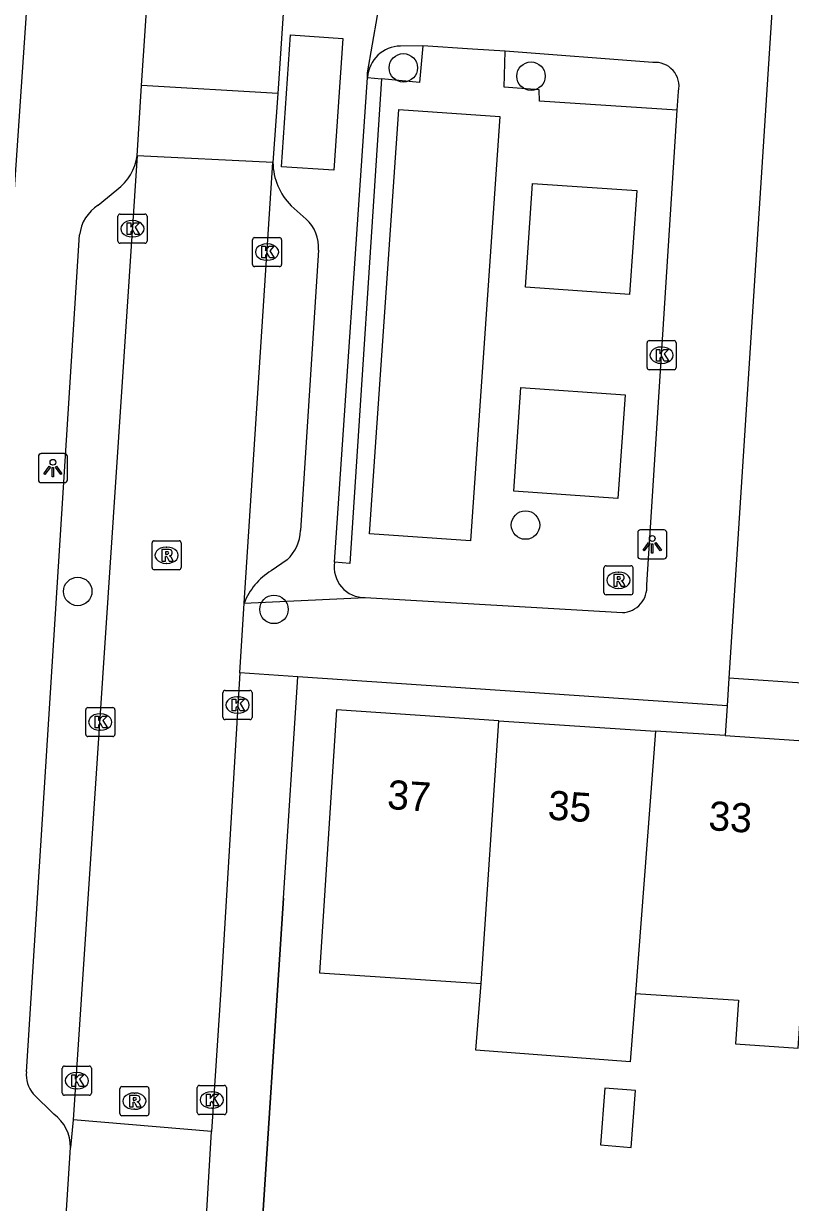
# Model space of a CAD drawing. Extents: x 160356 to 161355, y 381727 to 382845.
# Drawn here: x 160521.22 to 160547.59, y 382025.34 to 382065.85 of the extents above; entities that cross this region are included whole.
import ezdxf

# ---------------------------------------------------------------- set-up
doc = ezdxf.new("R2010")
doc.units = 0
for name, color, linetype in [('IMGEO_Boom', 7, 'Continuous'), ('IMGEO_Haag', 7, 'Continuous'), ('IMGEO_Kolk', 7, 'Continuous'), ('IMGEO_Lichtpunt', 7, 'Continuous'), ('IMGEO_Muur', 7, 'Continuous'), ('IMGEO_Pand', 7, 'Continuous'), ('IMGEO_Pand_nummerreeks', 7, 'Continuous'), ('IMGEO_Rijbaan_lokaal_open', 7, 'Continuous'), ('IMGEO_Rioolput', 7, 'Continuous'), ('IMGEO_Voetpad_open', 7, 'Continuous')]:
    doc.layers.add(name, color=color, linetype=linetype)

msp = doc.modelspace()

# ---------------------------------------------------------------- linework, layer by layer
at = {"layer": 'IMGEO_Boom'}
for centre in [(160534.279, 382064.333), (160538.67, 382064.045), (160538.48, 382048.617), (160523.087, 382046.336), (160529.832, 382045.718)]:
    msp.add_circle(centre, 0.489, dxfattribs=at)
at = {"layer": 'IMGEO_Haag'}
msp.add_lwpolyline([(160533.05, 382064.002), (160533.532, 382063.953)], dxfattribs=at)
at = {"layer": 'IMGEO_Kolk'}
for p, q in [((160524.468, 382058.378), (160524.468, 382059.23)), ((160524.543, 382059.304), (160525.395, 382059.304)), ((160524.956, 382059.084), (160524.981, 382059.084)), ((160525.469, 382059.23), (160525.469, 382058.378)), ((160524.979, 382058.524), (160524.954, 382058.524)), ((160525.395, 382058.304), (160524.543, 382058.304)), ((160529.094, 382057.573), (160529.094, 382058.425)), ((160529.169, 382058.499), (160530.021, 382058.499)), ((160529.582, 382058.279), (160529.607, 382058.279)), ((160530.095, 382058.425), (160530.095, 382057.573)), ((160529.605, 382057.719), (160529.58, 382057.719)), ((160530.021, 382057.499), (160529.169, 382057.499)), ((160542.658, 382054.03), (160542.658, 382054.882)), ((160542.733, 382054.956), (160543.585, 382054.956)), ((160543.659, 382054.882), (160543.659, 382054.03)), ((160543.146, 382054.736), (160543.171, 382054.736)), ((160543.169, 382054.176), (160543.144, 382054.176)), ((160543.585, 382053.956), (160542.733, 382053.956)), ((160528.08, 382042.008), (160528.08, 382042.86)), ((160528.155, 382042.934), (160529.007, 382042.934)), ((160528.568, 382042.714), (160528.593, 382042.714)), ((160529.081, 382042.86), (160529.081, 382042.008)), ((160523.437, 382042.347), (160524.289, 382042.347)), ((160523.362, 382041.421), (160523.362, 382042.273)), ((160523.85, 382042.127), (160523.875, 382042.127)), ((160524.363, 382042.273), (160524.363, 382041.421)), ((160529.007, 382041.934), (160528.155, 382041.934)), ((160528.591, 382042.154), (160528.566, 382042.154)), ((160523.873, 382041.567), (160523.848, 382041.567)), ((160524.289, 382041.347), (160523.437, 382041.347)), ((160522.557, 382029.095), (160522.557, 382029.947)), ((160522.632, 382030.021), (160523.484, 382030.021)), ((160523.045, 382029.801), (160523.07, 382029.801)), ((160523.558, 382029.947), (160523.558, 382029.095)), ((160527.269, 382029.359), (160528.121, 382029.359)), ((160523.484, 382029.021), (160522.632, 382029.021)), ((160523.068, 382029.241), (160523.043, 382029.241)), ((160527.194, 382028.433), (160527.194, 382029.285)), ((160527.682, 382029.139), (160527.707, 382029.139)), ((160528.195, 382029.285), (160528.195, 382028.433)), ((160527.705, 382028.579), (160527.68, 382028.579)), ((160528.121, 382028.359), (160527.269, 382028.359))]:
    msp.add_line(p, q, dxfattribs=at)
for points in [[(160524.468, 382058.378), (160524.468, 382059.23)], [(160524.543, 382059.304), (160525.395, 382059.304)], [(160524.789, 382059.004), (160524.912, 382059.004), (160524.912, 382058.853), (160525.042, 382059.004), (160525.206, 382059.004), (160525.06, 382058.853), (160525.213, 382058.604), (160525.061, 382058.604), (160524.976, 382058.768), (160524.912, 382058.701), (160524.912, 382058.604), (160524.789, 382058.604), (160524.789, 382059.004)], [(160525.469, 382059.23), (160525.469, 382058.378)], [(160525.395, 382058.304), (160524.543, 382058.304)], [(160529.094, 382057.573), (160529.094, 382058.425)], [(160529.169, 382058.499), (160530.021, 382058.499)], [(160529.415, 382058.199), (160529.538, 382058.199), (160529.538, 382058.048), (160529.668, 382058.199), (160529.832, 382058.199), (160529.686, 382058.048), (160529.839, 382057.799), (160529.687, 382057.799), (160529.602, 382057.963), (160529.538, 382057.896), (160529.538, 382057.799), (160529.415, 382057.799), (160529.415, 382058.199)], [(160530.095, 382058.425), (160530.095, 382057.573)], [(160530.021, 382057.499), (160529.169, 382057.499)], [(160542.658, 382054.03), (160542.658, 382054.882)], [(160542.733, 382054.956), (160543.585, 382054.956)], [(160543.659, 382054.882), (160543.659, 382054.03)], [(160542.979, 382054.656), (160543.102, 382054.656), (160543.102, 382054.505), (160543.232, 382054.656), (160543.396, 382054.656), (160543.25, 382054.505), (160543.403, 382054.256), (160543.251, 382054.256), (160543.166, 382054.42), (160543.102, 382054.353), (160543.102, 382054.256), (160542.979, 382054.256), (160542.979, 382054.656)], [(160543.585, 382053.956), (160542.733, 382053.956)], [(160528.08, 382042.008), (160528.08, 382042.86)], [(160528.155, 382042.934), (160529.007, 382042.934)], [(160529.081, 382042.86), (160529.081, 382042.008)], [(160523.437, 382042.347), (160524.289, 382042.347)], [(160528.401, 382042.634), (160528.524, 382042.634), (160528.524, 382042.483), (160528.654, 382042.634), (160528.818, 382042.634), (160528.672, 382042.483), (160528.825, 382042.234), (160528.673, 382042.234), (160528.588, 382042.398), (160528.524, 382042.331), (160528.524, 382042.234), (160528.401, 382042.234), (160528.401, 382042.634)], [(160523.362, 382041.421), (160523.362, 382042.273)], [(160523.683, 382042.047), (160523.806, 382042.047), (160523.806, 382041.896), (160523.936, 382042.047), (160524.1, 382042.047), (160523.954, 382041.896), (160524.107, 382041.647), (160523.955, 382041.647), (160523.87, 382041.811), (160523.806, 382041.744), (160523.806, 382041.647), (160523.683, 382041.647), (160523.683, 382042.047)], [(160524.363, 382042.273), (160524.363, 382041.421)], [(160529.007, 382041.934), (160528.155, 382041.934)], [(160524.289, 382041.347), (160523.437, 382041.347)], [(160522.557, 382029.095), (160522.557, 382029.947)], [(160522.632, 382030.021), (160523.484, 382030.021)], [(160523.558, 382029.947), (160523.558, 382029.095)], [(160522.878, 382029.721), (160523.001, 382029.721), (160523.001, 382029.57), (160523.131, 382029.721), (160523.295, 382029.721), (160523.149, 382029.57), (160523.302, 382029.321), (160523.15, 382029.321), (160523.065, 382029.485), (160523.001, 382029.418), (160523.001, 382029.321), (160522.878, 382029.321), (160522.878, 382029.721)], [(160527.269, 382029.359), (160528.121, 382029.359)], [(160523.484, 382029.021), (160522.632, 382029.021)], [(160527.194, 382028.433), (160527.194, 382029.285)], [(160527.515, 382029.059), (160527.638, 382029.059), (160527.638, 382028.908), (160527.768, 382029.059), (160527.932, 382029.059), (160527.786, 382028.908), (160527.939, 382028.659), (160527.787, 382028.659), (160527.702, 382028.823), (160527.638, 382028.756), (160527.638, 382028.659), (160527.515, 382028.659), (160527.515, 382029.059)], [(160528.195, 382029.285), (160528.195, 382028.433)], [(160528.121, 382028.359), (160527.269, 382028.359)]]:
    msp.add_lwpolyline(points, dxfattribs=at)
for centre, start, end in [((160524.545, 382059.228), 91.552, 178.448), ((160524.545, 382059.228), 91.552, 178.448), ((160525.393, 382059.228), 1.552, 88.448), ((160525.393, 382059.228), 1.552, 88.448), ((160524.545, 382058.38), 181.552, 268.448), ((160524.545, 382058.38), 181.552, 268.448), ((160525.393, 382058.38), 271.552, 358.448), ((160525.393, 382058.38), 271.552, 358.448), ((160529.171, 382058.423), 91.552, 178.448), ((160529.171, 382058.423), 91.552, 178.448), ((160530.019, 382058.423), 1.552, 88.448), ((160530.019, 382058.423), 1.552, 88.448), ((160529.171, 382057.575), 181.552, 268.448), ((160529.171, 382057.575), 181.552, 268.448), ((160530.019, 382057.575), 271.552, 358.448), ((160530.019, 382057.575), 271.552, 358.448), ((160542.735, 382054.88), 91.552, 178.448), ((160542.735, 382054.88), 91.552, 178.448), ((160543.583, 382054.88), 1.552, 88.448), ((160543.583, 382054.88), 1.552, 88.448), ((160542.735, 382054.032), 181.552, 268.448), ((160542.735, 382054.032), 181.552, 268.448), ((160543.583, 382054.032), 271.552, 358.448), ((160543.583, 382054.032), 271.552, 358.448), ((160528.157, 382042.858), 91.552, 178.448), ((160528.157, 382042.858), 91.552, 178.448), ((160529.005, 382042.858), 1.552, 88.448), ((160529.005, 382042.858), 1.552, 88.448), ((160523.439, 382042.271), 91.552, 178.448), ((160523.439, 382042.271), 91.552, 178.448), ((160524.287, 382042.271), 1.552, 88.448), ((160524.287, 382042.271), 1.552, 88.448), ((160528.157, 382042.01), 181.552, 268.448), ((160528.157, 382042.01), 181.552, 268.448), ((160529.005, 382042.01), 271.552, 358.448), ((160529.005, 382042.01), 271.552, 358.448), ((160523.439, 382041.423), 181.552, 268.448), ((160523.439, 382041.423), 181.552, 268.448), ((160524.287, 382041.423), 271.552, 358.448), ((160524.287, 382041.423), 271.552, 358.448), ((160522.634, 382029.945), 91.552, 178.448), ((160522.634, 382029.945), 91.552, 178.448), ((160523.482, 382029.945), 1.552, 88.448), ((160523.482, 382029.945), 1.552, 88.448), ((160527.271, 382029.283), 91.552, 178.448), ((160527.271, 382029.283), 91.552, 178.448), ((160528.119, 382029.283), 1.552, 88.448), ((160528.119, 382029.283), 1.552, 88.448), ((160522.634, 382029.097), 181.552, 268.448), ((160522.634, 382029.097), 181.552, 268.448), ((160523.482, 382029.097), 271.552, 358.448), ((160523.482, 382029.097), 271.552, 358.448), ((160527.271, 382028.435), 181.552, 268.448), ((160527.271, 382028.435), 181.552, 268.448), ((160528.119, 382028.435), 271.552, 358.448), ((160528.119, 382028.435), 271.552, 358.448)]:
    msp.add_arc(centre, 0.0765, start, end, dxfattribs=at)
for centre, major_axis, ratio, start_param, end_param in [((160524.955, 382058.804), (-0.387, 0.002), 0.722429, 4.712389, 7.853982), ((160524.98, 382058.804), (-0.39, 0.002), 0.717154, 1.570796, 4.712389), ((160529.581, 382057.999), (-0.387, 0.002), 0.722429, 4.712389, 7.853982), ((160529.606, 382057.999), (-0.39, 0.002), 0.717154, 1.570796, 4.712389), ((160543.145, 382054.456), (-0.387, 0.002), 0.722429, 4.712389, 7.853982), ((160543.17, 382054.456), (-0.39, 0.002), 0.717154, 1.570796, 4.712389), ((160528.567, 382042.434), (-0.387, 0.002), 0.722429, 4.712389, 7.853982), ((160528.592, 382042.434), (-0.39, 0.002), 0.717154, 1.570796, 4.712389), ((160523.849, 382041.847), (-0.387, 0.002), 0.722429, 4.712389, 7.853982), ((160523.874, 382041.847), (-0.39, 0.002), 0.717154, 1.570796, 4.712389), ((160523.044, 382029.521), (-0.387, 0.002), 0.722429, 4.712389, 7.853982), ((160523.069, 382029.521), (-0.39, 0.002), 0.717154, 1.570796, 4.712389), ((160527.681, 382028.859), (-0.387, 0.002), 0.722429, 4.712389, 7.853982), ((160527.706, 382028.859), (-0.39, 0.002), 0.717154, 1.570796, 4.712389)]:
    msp.add_ellipse(centre, major_axis=major_axis, ratio=ratio, start_param=start_param, end_param=end_param, dxfattribs=at)
at = {"layer": 'IMGEO_Lichtpunt'}
for p, q in [((160521.734, 382050.977), (160521.734, 382050.17)), ((160521.734, 382050.977), (160521.734, 382050.17)), ((160522.636, 382051.072), (160521.828, 382051.072)), ((160522.636, 382051.072), (160521.828, 382051.072)), ((160522.73, 382050.17), (160522.73, 382050.977)), ((160522.73, 382050.17), (160522.73, 382050.977)), ((160521.828, 382050.076), (160522.636, 382050.076)), ((160521.828, 382050.076), (160522.636, 382050.076)), ((160543.241, 382048.453), (160542.433, 382048.453)), ((160543.241, 382048.453), (160542.433, 382048.453)), ((160542.339, 382048.358), (160542.339, 382047.551)), ((160542.339, 382048.358), (160542.339, 382047.551)), ((160543.335, 382047.551), (160543.335, 382048.358)), ((160543.335, 382047.551), (160543.335, 382048.358)), ((160542.433, 382047.457), (160543.241, 382047.457)), ((160542.433, 382047.457), (160543.241, 382047.457))]:
    msp.add_line(p, q, dxfattribs=at)
for points in [[(160522.108, 382050.641), (160522.147, 382050.613), (160521.959, 382050.351), (160521.921, 382050.378), (160522.108, 382050.641)], [(160522.21, 382050.593), (160522.257, 382050.593), (160522.257, 382050.271), (160522.21, 382050.271), (160522.21, 382050.593)], [(160522.32, 382050.613), (160522.358, 382050.64), (160522.545, 382050.378), (160522.506, 382050.35), (160522.32, 382050.613)], [(160542.713, 382048.022), (160542.752, 382047.994), (160542.564, 382047.732), (160542.526, 382047.759), (160542.713, 382048.022)], [(160542.925, 382047.994), (160542.963, 382048.021), (160543.15, 382047.759), (160543.111, 382047.731), (160542.925, 382047.994)], [(160542.815, 382047.974), (160542.862, 382047.974), (160542.862, 382047.652), (160542.815, 382047.652), (160542.815, 382047.974)]]:
    msp.add_lwpolyline(points, dxfattribs=at)
for centre in [(160522.233, 382050.775), (160542.838, 382048.156)]:
    msp.add_circle(centre, 0.0994, dxfattribs=at)
for centre, start, end in [((160521.828, 382050.977), 90, 180), ((160521.828, 382050.977), 90, 180), ((160522.636, 382050.977), 0, 90), ((160522.636, 382050.977), 0, 90), ((160521.828, 382050.17), 180, 270), ((160521.828, 382050.17), 180, 270), ((160522.636, 382050.17), 270, 0), ((160522.636, 382050.17), 270, 360), ((160542.433, 382048.358), 90, 180), ((160542.433, 382048.358), 90, 180), ((160543.241, 382048.358), 0, 90), ((160543.241, 382048.358), 0, 90), ((160542.433, 382047.551), 180, 270), ((160542.433, 382047.551), 180, 270), ((160543.241, 382047.551), 270, 0), ((160543.241, 382047.551), 270, 360)]:
    msp.add_arc(centre, 0.0946, start, end, dxfattribs=at)
at = {"layer": 'IMGEO_Muur'}
msp.add_lwpolyline([(160530.156, 382035.8), (160529.324, 382022.967)], dxfattribs=at)
at = {"layer": 'IMGEO_Pand'}
for points in [[(160537.561, 382041.895), (160531.983, 382042.262), (160531.398, 382033.226), (160536.951, 382032.863)], [(160536.951, 382032.863), (160537.561, 382041.895)], [(160537.561, 382041.895), (160542.951, 382041.54)], [(160542.951, 382041.54), (160542.262, 382032.515)], [(160545.344, 382041.383), (160542.951, 382041.54)], [(160545.344, 382041.383), (160548.55, 382041.172)], [(160542.262, 382032.515), (160545.801, 382032.284), (160545.703, 382030.787), (160547.858, 382030.645), (160548.136, 382034.873), (160548.248, 382036.577)], [(160542.262, 382032.515), (160542.083, 382030.166), (160536.776, 382030.571), (160536.951, 382032.863)], [(160541.057, 382027.312), (160542.11, 382027.231), (160542.259, 382029.19), (160541.206, 382029.27), (160541.057, 382027.312)]]:
    msp.add_lwpolyline(points, dxfattribs=at)
at = {"layer": 'IMGEO_Rijbaan_lokaal_open'}
for points in [[(160525.275, 382063.726), (160526.048, 382075.185)], [(160530.734, 382074.953), (160529.962, 382063.456)], [(160525.134, 382061.313), (160525.275, 382063.726)], [(160529.962, 382063.456), (160525.275, 382063.726)], [(160529.962, 382063.456), (160529.795, 382061.08)], [(160525.134, 382061.313), (160522.929, 382028.173)], [(160529.795, 382061.08), (160525.134, 382061.313)], [(160528.807, 382045.931), (160529.795, 382061.08)], [(160528.662, 382043.535), (160528.807, 382045.931)], [(160528.662, 382043.535), (160528.002, 382032.642), (160527.69, 382027.78)], [(160522.929, 382028.173), (160522.836, 382027.224)], [(160527.69, 382027.78), (160522.929, 382028.173)], [(160526.719, 382011.433), (160527.69, 382027.78)], [(160514.813, 381996.196), (160519.525, 382006.044), (160521.512, 382011.289), (160521.895, 382012.476), (160522.836, 382027.224)]]:
    msp.add_lwpolyline(points, dxfattribs=at)
at = {"layer": 'IMGEO_Rioolput'}
for p, q in [((160525.641, 382047.155), (160525.641, 382048.007)), ((160525.716, 382048.081), (160526.568, 382048.081)), ((160526.642, 382048.007), (160526.642, 382047.155)), ((160526.129, 382047.861), (160526.154, 382047.861)), ((160526.152, 382047.301), (160526.127, 382047.301)), ((160541.249, 382047.221), (160542.101, 382047.221)), ((160526.568, 382047.081), (160525.716, 382047.081)), ((160541.174, 382046.295), (160541.174, 382047.147)), ((160541.662, 382047.001), (160541.687, 382047.001)), ((160542.175, 382047.147), (160542.175, 382046.295)), ((160541.685, 382046.441), (160541.66, 382046.441)), ((160542.101, 382046.221), (160541.249, 382046.221)), ((160524.533, 382028.392), (160524.533, 382029.244)), ((160524.608, 382029.318), (160525.46, 382029.318)), ((160525.021, 382029.098), (160525.046, 382029.098)), ((160525.534, 382029.244), (160525.534, 382028.392)), ((160525.044, 382028.538), (160525.019, 382028.538)), ((160525.46, 382028.318), (160524.608, 382028.318))]:
    msp.add_line(p, q, dxfattribs=at)
for points in [[(160525.641, 382047.155), (160525.641, 382048.007)], [(160525.716, 382048.081), (160526.568, 382048.081)], [(160526.642, 382048.007), (160526.642, 382047.155)], [(160526.23, 382047.779), (160525.978, 382047.781), (160525.978, 382047.381)], [(160526.156, 382047.7), (160526.102, 382047.7), (160526.102, 382047.619)], [(160526.102, 382047.619), (160526.154, 382047.619)], [(160525.978, 382047.381), (160526.102, 382047.381), (160526.102, 382047.543), (160526.113, 382047.543)], [(160526.16, 382047.514), (160526.231, 382047.381), (160526.371, 382047.381), (160526.306, 382047.507)], [(160541.249, 382047.221), (160542.101, 382047.221)], [(160526.568, 382047.081), (160525.716, 382047.081)], [(160541.174, 382046.295), (160541.174, 382047.147)], [(160541.763, 382046.919), (160541.511, 382046.921), (160541.511, 382046.521)], [(160541.689, 382046.84), (160541.635, 382046.84), (160541.635, 382046.759)], [(160542.175, 382047.147), (160542.175, 382046.295)], [(160541.511, 382046.521), (160541.635, 382046.521), (160541.635, 382046.683), (160541.646, 382046.683)], [(160541.635, 382046.759), (160541.687, 382046.759)], [(160541.693, 382046.654), (160541.764, 382046.521), (160541.904, 382046.521), (160541.839, 382046.647)], [(160542.101, 382046.221), (160541.249, 382046.221)], [(160524.533, 382028.392), (160524.533, 382029.244)], [(160524.608, 382029.318), (160525.46, 382029.318)], [(160525.122, 382029.016), (160524.87, 382029.018), (160524.87, 382028.618)], [(160525.048, 382028.937), (160524.994, 382028.937), (160524.994, 382028.856)], [(160525.534, 382029.244), (160525.534, 382028.392)], [(160524.87, 382028.618), (160524.994, 382028.618), (160524.994, 382028.78), (160525.005, 382028.78)], [(160524.994, 382028.856), (160525.046, 382028.856)], [(160525.052, 382028.751), (160525.123, 382028.618), (160525.263, 382028.618), (160525.198, 382028.744)], [(160525.46, 382028.318), (160524.608, 382028.318)]]:
    msp.add_lwpolyline(points, dxfattribs=at)
for centre, radius, start, end in [((160525.718, 382048.005), 0.0765, 91.552, 178.448), ((160525.718, 382048.005), 0.0765, 91.552, 178.448), ((160526.566, 382048.005), 0.0765, 1.552, 88.448), ((160526.566, 382048.005), 0.0765, 1.552, 88.448), ((160526.138, 382047.808), 0.19, 274.7715, 282.9687), ((160526.162, 382047.604), 0.0964, 77.0061, 93.1865), ((160526.176, 382047.661), 0.0378, 276.6634, 79.6772), ((160526.229, 382047.669), 0.109, 350.3612, 89.416), ((160526.227, 382047.669), 0.112, 277.5842, 350.9817), ((160526.112, 382047.49), 0.0533, 26.0293, 88.6989), ((160526.211, 382047.454), 0.108, 29.5134, 73.7905), ((160541.251, 382047.145), 0.0765, 91.552, 178.448), ((160541.251, 382047.145), 0.0765, 91.552, 178.448), ((160542.099, 382047.145), 0.0765, 1.552, 88.448), ((160542.099, 382047.145), 0.0765, 1.552, 88.448), ((160525.718, 382047.157), 0.0765, 181.552, 268.448), ((160525.718, 382047.157), 0.0765, 181.552, 268.448), ((160526.566, 382047.157), 0.0765, 271.552, 358.448), ((160526.566, 382047.157), 0.0765, 271.552, 358.448), ((160541.671, 382046.948), 0.19, 274.7715, 282.9687), ((160541.695, 382046.744), 0.0964, 77.0061, 93.1865), ((160541.709, 382046.801), 0.0378, 276.6634, 79.6772), ((160541.762, 382046.809), 0.109, 350.3612, 89.416), ((160541.76, 382046.809), 0.112, 277.5842, 350.9817), ((160541.645, 382046.63), 0.0533, 26.0293, 88.6989), ((160541.744, 382046.594), 0.108, 29.5134, 73.7905), ((160541.251, 382046.297), 0.0765, 181.552, 268.448), ((160541.251, 382046.297), 0.0765, 181.552, 268.448), ((160542.099, 382046.297), 0.0765, 271.552, 358.448), ((160542.099, 382046.297), 0.0765, 271.552, 358.448), ((160524.61, 382029.242), 0.0765, 91.552, 178.448), ((160524.61, 382029.242), 0.0765, 91.552, 178.448), ((160525.054, 382028.841), 0.0964, 77.0061, 93.1865), ((160525.121, 382028.906), 0.109, 350.3612, 89.416), ((160525.458, 382029.242), 0.0765, 1.552, 88.448), ((160525.458, 382029.242), 0.0765, 1.552, 88.448), ((160525.004, 382028.727), 0.0533, 26.0293, 88.6989), ((160525.03, 382029.045), 0.19, 274.7715, 282.9687), ((160525.068, 382028.898), 0.0378, 276.6634, 79.6772), ((160525.119, 382028.906), 0.112, 277.5842, 350.9817), ((160525.103, 382028.691), 0.108, 29.5134, 73.7905), ((160524.61, 382028.394), 0.0765, 181.552, 268.448), ((160524.61, 382028.394), 0.0765, 181.552, 268.448), ((160525.458, 382028.394), 0.0765, 271.552, 358.448), ((160525.458, 382028.394), 0.0765, 271.552, 358.448)]:
    msp.add_arc(centre, radius, start, end, dxfattribs=at)
for centre, major_axis, ratio, start_param, end_param in [((160526.128, 382047.581), (-0.387, 0.002), 0.722429, 4.712389, 7.853982), ((160526.153, 382047.581), (-0.39, 0.002), 0.717154, 1.570796, 4.712389), ((160541.661, 382046.721), (-0.387, 0.002), 0.722429, 4.712389, 7.853982), ((160541.686, 382046.721), (-0.39, 0.002), 0.717154, 1.570796, 4.712389), ((160525.02, 382028.818), (-0.387, 0.002), 0.722429, 4.712389, 7.853982), ((160525.045, 382028.818), (-0.39, 0.002), 0.717154, 1.570796, 4.712389)]:
    msp.add_ellipse(centre, major_axis=major_axis, ratio=ratio, start_param=start_param, end_param=end_param, dxfattribs=at)
at = {"layer": 'IMGEO_Voetpad_open'}
for points in [[(160553.148, 382114.275), (160550.061, 382114.509), (160545.472, 382043.358)], [(160521.557, 382069.746), (160520.833, 382059.141)], [(160533.05, 382064.002), (160533.047, 382064.161), (160533.565, 382067.123)], [(160532.199, 382065.34), (160531.893, 382060.81), (160530.097, 382060.932), (160530.403, 382065.462), (160532.199, 382065.34)], [(160534.948, 382065.084), (160534.836, 382063.824), (160533.532, 382063.953)], [(160534.948, 382065.084), (160534.185, 382065.082)], [(160537.786, 382064.905), (160536.661, 382064.973), (160534.948, 382065.084)], [(160543.699, 382062.877), (160538.961, 382063.186), (160538.946, 382063.573), (160537.741, 382063.667), (160537.786, 382064.905)], [(160542.854, 382064.514), (160537.786, 382064.905)], [(160531.913, 382047.338), (160533.05, 382064.002)], [(160533.532, 382063.953), (160532.438, 382047.299), (160531.913, 382047.338)], [(160543.699, 382062.877), (160543.741, 382063.523)], [(160536.594, 382048.071), (160533.122, 382048.311), (160534.129, 382062.904), (160537.601, 382062.665), (160536.594, 382048.071)], [(160542.65, 382046.563), (160543.699, 382062.877)], [(160523.786, 382059.607), (160524.433, 382060.14)], [(160542.06, 382056.543), (160538.475, 382056.79), (160538.721, 382060.362), (160542.306, 382060.115), (160542.06, 382056.543)], [(160530.426, 382059.593), (160530.934, 382059.136)], [(160521.324, 382029.829), (160523.15, 382058.591)], [(160531.366, 382058.069), (160530.741, 382048.431)], [(160541.658, 382049.533), (160538.073, 382049.78), (160538.319, 382053.346), (160541.904, 382053.099), (160541.658, 382049.533)], [(160530.283, 382047.428), (160529.737, 382047.047)], [(160528.807, 382045.931), (160532.964, 382046.126)], [(160532.964, 382046.126), (160541.81, 382045.609)], [(160548.561, 382043.975), (160548.507, 382043.145), (160545.472, 382043.358)], [(160530.648, 382043.401), (160528.662, 382043.535)], [(160529.324, 382022.967), (160530.156, 382035.8), (160530.648, 382043.401)], [(160545.411, 382042.407), (160530.648, 382043.401)], [(160545.472, 382043.358), (160545.411, 382042.407)], [(160545.411, 382042.407), (160545.344, 382041.383)], [(160522.263, 382028.374), (160521.555, 382029.07)]]:
    msp.add_lwpolyline(points, dxfattribs=at)
for centre, radius, start, end in [((160534.205, 382063.924), 1.158, 91.0047, 176.1505), ((160542.94, 382063.698), 0.82, 347.6775, 95.9832), ((160523.365, 382061.574), 1.788, 306.6775, 351.5964), ((160531.964, 382061.123), 2.169, 181.1318, 224.8555), ((160524.521, 382058.44), 1.379, 122.1914, 173.7168), ((160530.053, 382058.159), 1.316, 356.0973, 47.9862), ((160529.365, 382048.453), 1.376, 311.8434, 359.0709), ((160532.955, 382047.18), 1.054, 171.3618, 270.4994), ((160530.915, 382045.12), 2.259, 121.4369, 158.952), ((160541.775, 382046.487), 0.878, 272.2878, 4.9842), ((160522.294, 382029.709), 0.977, 172.9752, 220.8798), ((160521.425, 382027.239), 1.411, 359.4003, 53.5703)]:
    msp.add_arc(centre, radius, start, end, dxfattribs=at)

# ---------------------------------------------------------------- texts
at = {"layer": 'IMGEO_Pand_nummerreeks'}
for s, p in [('37', (160533.705, 382038.863)), ('35', (160539.227, 382038.499)), ('33', (160544.749, 382038.136))]:
    msp.add_text(s, height=1, rotation=356.2357, dxfattribs=at).set_placement(p)

doc.saveas('drawing.dxf')
